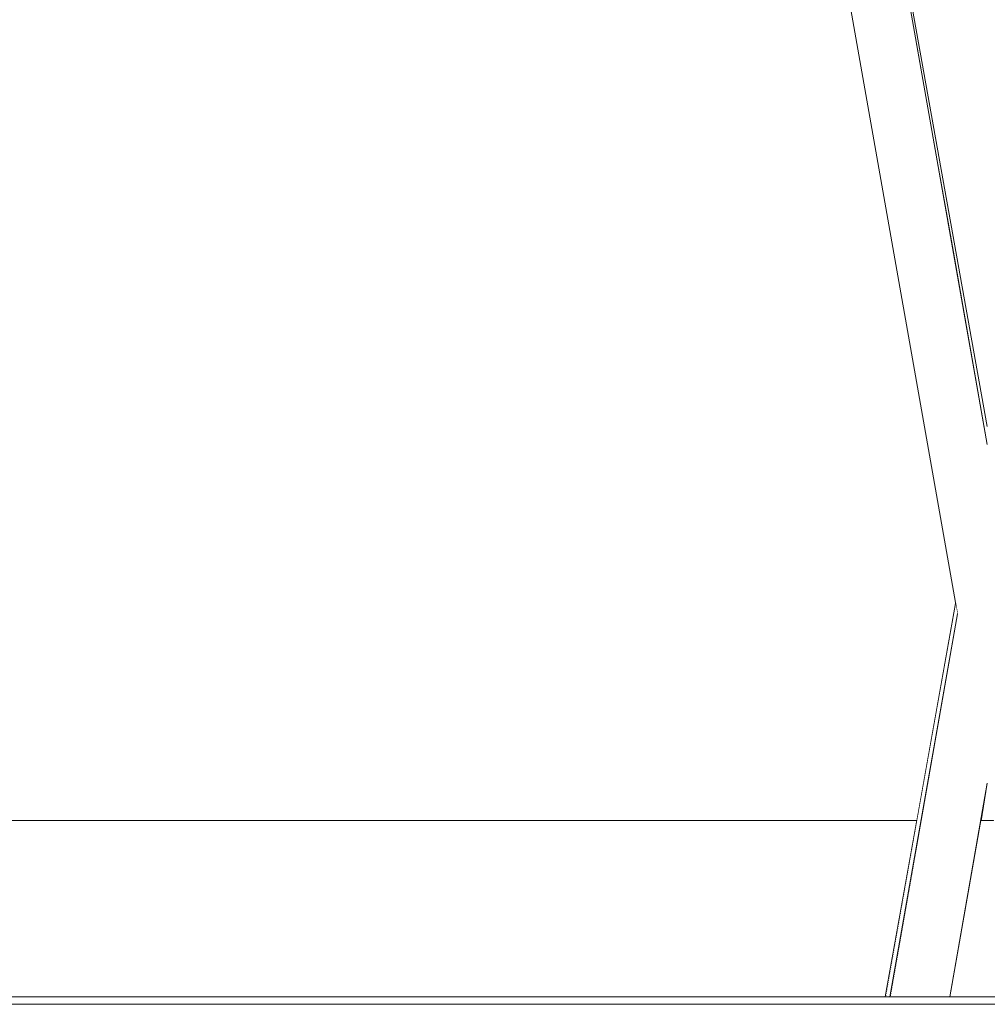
# Model space of a CAD drawing. Header units: millimetres. Extents: x -30280 to 309309, y -17460 to 4378.
# Tile 827 of 1056: x 250717 to 250980, y -13460 to -13192. Entities that reach past the tile are written whole.
import ezdxf

# ---------------------------------------------------------------- set-up
doc = ezdxf.new("R2010")
doc.units = ezdxf.units.MM
doc.header["$MEASUREMENT"] = 0
doc.linetypes.add('Wipeout_Contour', pattern=[1000, 0, -1000])
for name, color, linetype in [('Nuevo_08_E_Envans secs', 7, 'Continuous'), ('Nuevo_09_EI_Mobiliari general', 7, 'Continuous'), ('Nuevo_14_PAV_Soft Light Grey 0554', 7, 'Continuous'), ('Nuevo_Ventanas Archicad', 7, 'Continuous')]:
    doc.layers.add(name, color=color, linetype=linetype)
for name, color, linetype, lineweight in [('Nuevo_09_EI_Mobiliari general_Pluma_Nº__1', 7, 'Continuous', 5), ('Nuevo_14_PAV_Soft Light Grey 0554_Pluma_Nº__29', 7, 'Continuous', 20), ('Nuevo_Ventanas Archicad_Pluma_Nº__1', 7, 'Continuous', 5)]:
    doc.layers.add(name, color=color, linetype=linetype, lineweight=lineweight)

# ---------------------------------------------------------------- blocks, each defined once
blk = doc.blocks.new('Elem Sección_541_6', base_point=(235890.59, -13459.98))
at = {"color": 254, "linetype": 'Wipeout_Contour', "lineweight": 0, "ltscale": 1517989.291840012}
blk.add_wipeout([(248979.88, -11359.98), (254508.64, -11359.98), (254508.64, -13457.98), (254654.2, -13457.98), (254654.2, -11012.98), (248979.88, -11012.98)], dxfattribs=at).dxf.layer = 'Nuevo_08_E_Envans secs'
blk = doc.blocks.new('Elem Sección_543_6', base_point=(235890.59, -13459.98))
at = {"color": 254, "linetype": 'Wipeout_Contour', "lineweight": 0, "ltscale": 1004360.09156124}
blk.add_wipeout([(250961.21, -13409.98), (250499.57, -13409.98), (250508.16, -13457.98), (250952.61, -13457.98)], dxfattribs=at).dxf.layer = 'Nuevo_Ventanas Archicad'
at = {"color": 254, "linetype": 'Wipeout_Contour', "lineweight": 0, "ltscale": 1005358.659335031}
blk.add_wipeout([(250978.61, -13409.98), (250970.15, -13457.98), (250990.63, -13457.98), (250982.17, -13409.98)], dxfattribs=at).dxf.layer = 'Nuevo_Ventanas Archicad'
at = {"color": 254, "linetype": 'Wipeout_Contour', "lineweight": 0, "ltscale": 31165908.05935061}
blk.add_wipeout([(253368.64, -11399.98), (248979.88, -11399.98), (248979.88, -13305.67), (249022.42, -13068.12), (249023.05, -13065.78), (249026.98, -13043.49), (249005.39, -13043.49), (249005.39, -12987.92), (249005.46, -12987.92), (249019.02, -12561.81), (249441.75, -12561.81), (249455.32, -12987.92), (249455.39, -12987.92), (249455.39, -13043.49), (249433.79, -13043.49), (249437.72, -13065.78), (249438.36, -13068.12), (249480.39, -13302.86), (249522.42, -13068.12), (249523.05, -13065.78), (249526.98, -13043.49), (249505.39, -13043.49), (249505.39, -12987.92), (249505.46, -12987.92), (249519.02, -12561.81), (249941.75, -12561.81), (249955.32, -12987.92), (249955.39, -12987.92), (249955.39, -13043.49), (249933.79, -13043.49), (249937.72, -13065.78), (249938.36, -13068.12), (249980.39, -13302.86), (250022.42, -13068.12), (250023.05, -13065.78), (250026.98, -13043.49), (250005.39, -13043.49), (250005.39, -12987.92), (250005.46, -12987.92), (250019.02, -12561.81), (250441.75, -12561.81), (250455.32, -12987.92), (250455.39, -12987.92), (250455.39, -13043.49), (250433.79, -13043.49), (250437.72, -13065.78), (250438.36, -13068.12), (250480.39, -13302.86), (250522.42, -13068.12), (250523.05, -13065.78), (250526.98, -13043.49), (250505.39, -13043.49), (250505.39, -12987.92), (250505.46, -12987.92), (250519.02, -12561.81), (250941.75, -12561.81), (250955.32, -12987.92), (250955.39, -12987.92), (250955.39, -13043.49), (250933.79, -13043.49), (250937.72, -13065.78), (250938.36, -13068.12), (250980.39, -13302.86), (251022.42, -13068.12), (251023.05, -13065.78), (251026.98, -13043.49), (251005.39, -13043.49), (251005.39, -12987.92), (251005.46, -12987.92), (251019.02, -12561.81), (251441.75, -12561.81), (251455.32, -12987.92), (251455.39, -12987.92), (251455.39, -13043.49), (251433.79, -13043.49), (251437.72, -13065.78), (251438.36, -13068.12), (251480.39, -13302.86), (251522.42, -13068.12), (251523.05, -13065.78), (251526.98, -13043.49), (251505.39, -13043.49), (251505.39, -12987.92), (251505.46, -12987.92), (251519.02, -12561.81), (251941.75, -12561.81), (251955.32, -12987.92), (251955.39, -12987.92), (251955.39, -13043.49), (251933.79, -13043.49), (251937.72, -13065.78), (251938.36, -13068.12), (251980.39, -13302.86), (252022.42, -13068.12), (252023.05, -13065.78), (252026.98, -13043.49), (252005.39, -13043.49), (252005.39, -12987.92), (252005.46, -12987.92), (252019.02, -12561.81), (252441.75, -12561.81), (252455.32, -12987.92), (252455.39, -12987.92), (252455.39, -13043.49), (252433.79, -13043.49), (252437.72, -13065.78), (252438.36, -13068.12), (252480.39, -13302.86), (252522.42, -13068.12), (252523.05, -13065.78), (252526.98, -13043.49), (252505.39, -13043.49), (252505.39, -12987.92), (252505.46, -12987.92), (252519.02, -12561.81), (252941.75, -12561.81), (252955.32, -12987.92), (252955.39, -12987.92), (252955.39, -13043.49), (252933.79, -13043.49), (252937.72, -13065.78), (252938.36, -13068.12), (252999.57, -13409.98), (253368.64, -13409.98)], dxfattribs=at).dxf.layer = 'Nuevo_Ventanas Archicad'
at = {"color": 254, "linetype": 'Wipeout_Contour', "lineweight": 0, "ltscale": 7281106.361384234}
blk.add_wipeout([(250489.01, -13351), (250499.57, -13409.98), (250961.21, -13409.98), (250971.77, -13351), (250921.94, -13068.44), (250921.83, -13068.03), (250920.62, -13065.48), (250918.96, -13063.15), (250916.85, -13061.07), (250914.39, -13059.39), (250911.68, -13058.15), (250908.79, -13057.39), (250905.81, -13057.14), (250905.81, -13057.12), (250736.9, -13057.58), (250736.9, -13057.62), (250730.39, -13057.6), (250723.88, -13057.62), (250723.88, -13057.58), (250554.96, -13057.12), (250554.96, -13057.14), (250551.98, -13057.39), (250549.09, -13058.15), (250546.38, -13059.39), (250543.93, -13061.07), (250541.81, -13063.15), (250540.15, -13065.48), (250538.94, -13068.03), (250538.83, -13068.44)], dxfattribs=at).dxf.layer = 'Nuevo_Ventanas Archicad'
at = {"color": 254, "linetype": 'Wipeout_Contour', "lineweight": 0, "ltscale": 754014.634926}
blk.add_wipeout([(250978.61, -13409.98), (250982.17, -13409.98), (250980.39, -13399.89)], dxfattribs=at).dxf.layer = 'Nuevo_Ventanas Archicad'
at = {"layer": 'Nuevo_Ventanas Archicad_Pluma_Nº__1', "color": 7, "linetype": 'Continuous', "lineweight": 5}
for p, q in [((250499.57, -13409.98), (250961.22, -13409.98)), ((250978.61, -13409.98), (250982.17, -13409.98))]:
    blk.add_line(p, q, dxfattribs=at)
blk = doc.blocks.new('Elem Sección_547_6', base_point=(235890.59, -13459.98))
at = {"color": 254, "linetype": 'Wipeout_Contour', "lineweight": 0, "ltscale": 1005222.12397829}
blk.add_wipeout([(250938.36, -13068.12), (250938.24, -13068.38), (250980.39, -13303.79), (250980.39, -13302.86)], dxfattribs=at).dxf.layer = 'Nuevo_09_EI_Mobiliari general'
at = {"color": 254, "linetype": 'Wipeout_Contour', "lineweight": 0, "ltscale": 1256529.713808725}
blk.add_wipeout([(250938.19, -13068.42), (250960.86, -13197), (250980.39, -13306.07), (250980.39, -13303.79), (250938.24, -13068.38)], dxfattribs=at).dxf.layer = 'Nuevo_09_EI_Mobiliari general'
at = {"color": 254, "linetype": 'Wipeout_Contour', "lineweight": 0, "ltscale": 753972.942276}
blk.add_wipeout([(250960.86, -13197), (250980.39, -13307.75), (250980.39, -13306.07)], dxfattribs=at).dxf.layer = 'Nuevo_09_EI_Mobiliari general'
at = {"color": 254, "linetype": 'Wipeout_Contour', "lineweight": 0, "ltscale": 1005195.756704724}
blk.add_wipeout([(250925.17, -13032.66), (250923.8, -13032.9), (250980.39, -13353.82), (250980.39, -13345.82)], dxfattribs=at).dxf.layer = 'Nuevo_09_EI_Mobiliari general'
at = {"color": 254, "linetype": 'Wipeout_Contour', "lineweight": 0, "ltscale": 1005192.091735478}
blk.add_wipeout([(250923.8, -13032.9), (250922.43, -13033.14), (250978.98, -13353.82), (250980.39, -13353.82)], dxfattribs=at).dxf.layer = 'Nuevo_09_EI_Mobiliari general'
at = {"color": 254, "linetype": 'Wipeout_Contour', "lineweight": 0, "ltscale": 1005186.650946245}
blk.add_wipeout([(250978.98, -13353.82), (250922.43, -13033.14), (250921.11, -13033.37), (250977.61, -13353.82)], dxfattribs=at).dxf.layer = 'Nuevo_09_EI_Mobiliari general'
at = {"color": 254, "linetype": 'Wipeout_Contour', "lineweight": 0, "ltscale": 1005388.455428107}
blk.add_wipeout([(250980.39, -13361.82), (250997.34, -13457.98), (250998.75, -13457.98), (250980.39, -13353.82)], dxfattribs=at).dxf.layer = 'Nuevo_09_EI_Mobiliari general'
at = {"color": 254, "linetype": 'Wipeout_Contour', "lineweight": 0, "ltscale": 1005181.459356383}
blk.add_wipeout([(250921.11, -13033.37), (250919.86, -13033.59), (250976.33, -13353.82), (250977.61, -13353.82)], dxfattribs=at).dxf.layer = 'Nuevo_09_EI_Mobiliari general'
at = {"color": 254, "linetype": 'Wipeout_Contour', "lineweight": 0, "ltscale": 1005386.522768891}
blk.add_wipeout([(250980.39, -13369.58), (250995.97, -13457.98), (250997.34, -13457.98), (250980.39, -13361.82)], dxfattribs=at).dxf.layer = 'Nuevo_09_EI_Mobiliari general'
at = {"color": 254, "linetype": 'Wipeout_Contour', "lineweight": 0, "ltscale": 1005176.674774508}
blk.add_wipeout([(250919.86, -13033.59), (250918.74, -13033.79), (250975.17, -13353.82), (250976.33, -13353.82)], dxfattribs=at).dxf.layer = 'Nuevo_09_EI_Mobiliari general'
at = {"color": 254, "linetype": 'Wipeout_Contour', "lineweight": 0, "ltscale": 1005384.676972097}
blk.add_wipeout([(250980.39, -13369.58), (250980.39, -13376.85), (250994.69, -13457.98), (250995.97, -13457.98)], dxfattribs=at).dxf.layer = 'Nuevo_09_EI_Mobiliari general'
at = {"color": 254, "linetype": 'Wipeout_Contour', "lineweight": 0, "ltscale": 1005172.442548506}
blk.add_wipeout([(250918.74, -13033.79), (250917.77, -13033.96), (250974.16, -13353.82), (250975.17, -13353.82)], dxfattribs=at).dxf.layer = 'Nuevo_09_EI_Mobiliari general'
at = {"color": 254, "linetype": 'Wipeout_Contour', "lineweight": 0, "ltscale": 1005382.973389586}
blk.add_wipeout([(250980.39, -13376.85), (250980.39, -13383.43), (250993.53, -13457.98), (250994.69, -13457.98)], dxfattribs=at).dxf.layer = 'Nuevo_09_EI_Mobiliari general'
at = {"color": 254, "linetype": 'Wipeout_Contour', "lineweight": 0, "ltscale": 1005168.891232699}
blk.add_wipeout([(250917.77, -13033.96), (250916.98, -13034.1), (250973.35, -13353.82), (250974.16, -13353.82)], dxfattribs=at).dxf.layer = 'Nuevo_09_EI_Mobiliari general'
at = {"color": 254, "linetype": 'Wipeout_Contour', "lineweight": 0, "ltscale": 1005381.462776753}
blk.add_wipeout([(250980.39, -13383.43), (250980.39, -13389.11), (250992.53, -13457.98), (250993.53, -13457.98)], dxfattribs=at).dxf.layer = 'Nuevo_09_EI_Mobiliari general'
at = {"color": 254, "linetype": 'Wipeout_Contour', "lineweight": 0, "ltscale": 1005166.128751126}
blk.add_wipeout([(250916.98, -13034.1), (250916.4, -13034.2), (250972.75, -13353.82), (250973.35, -13353.82)], dxfattribs=at).dxf.layer = 'Nuevo_09_EI_Mobiliari general'
at = {"color": 254, "linetype": 'Wipeout_Contour', "lineweight": 0, "ltscale": 1005380.189993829}
blk.add_wipeout([(250980.39, -13389.11), (250980.39, -13393.72), (250991.72, -13457.98), (250992.53, -13457.98)], dxfattribs=at).dxf.layer = 'Nuevo_09_EI_Mobiliari general'
at = {"color": 254, "linetype": 'Wipeout_Contour', "lineweight": 0, "ltscale": 1005164.239085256}
blk.add_wipeout([(250916.4, -13034.2), (250916.04, -13034.27), (250972.39, -13353.82), (250972.75, -13353.82)], dxfattribs=at).dxf.layer = 'Nuevo_09_EI_Mobiliari general'
at = {"color": 254, "linetype": 'Wipeout_Contour', "lineweight": 0, "ltscale": 1005379.192891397}
blk.add_wipeout([(250980.39, -13393.72), (250980.39, -13397.11), (250991.12, -13457.98), (250991.72, -13457.98)], dxfattribs=at).dxf.layer = 'Nuevo_09_EI_Mobiliari general'
at = {"color": 254, "linetype": 'Wipeout_Contour', "lineweight": 0, "ltscale": 1005163.279591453}
blk.add_wipeout([(250915.92, -13034.29), (250972.26, -13353.82), (250972.39, -13353.82), (250916.04, -13034.27)], dxfattribs=at).dxf.layer = 'Nuevo_09_EI_Mobiliari general'
at = {"color": 254, "linetype": 'Wipeout_Contour', "lineweight": 0, "ltscale": 1005378.501414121}
blk.add_wipeout([(250980.39, -13397.11), (250980.39, -13399.19), (250990.75, -13457.98), (250991.12, -13457.98)], dxfattribs=at).dxf.layer = 'Nuevo_09_EI_Mobiliari general'
at = {"color": 254, "linetype": 'Wipeout_Contour', "lineweight": 0, "ltscale": 1005205.473846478}
blk.add_wipeout([(250931.56, -13031.53), (250980.39, -13308.45), (250980.39, -13307.75), (250931.68, -13031.51)], dxfattribs=at).dxf.layer = 'Nuevo_09_EI_Mobiliari general'
at = {"color": 254, "linetype": 'Wipeout_Contour', "lineweight": 0, "ltscale": 1005378.136923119}
blk.add_wipeout([(250980.39, -13399.19), (250980.39, -13399.89), (250990.63, -13457.98), (250990.75, -13457.98)], dxfattribs=at).dxf.layer = 'Nuevo_09_EI_Mobiliari general'
at = {"color": 254, "linetype": 'Wipeout_Contour', "lineweight": 0, "ltscale": 1005205.145803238}
blk.add_wipeout([(250980.39, -13308.45), (250931.56, -13031.53), (250931.2, -13031.59), (250980.39, -13310.53)], dxfattribs=at).dxf.layer = 'Nuevo_09_EI_Mobiliari general'
at = {"color": 254, "linetype": 'Wipeout_Contour', "lineweight": 0, "ltscale": 1005204.504963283}
blk.add_wipeout([(250980.39, -13310.53), (250931.2, -13031.59), (250930.62, -13031.69), (250980.39, -13313.92)], dxfattribs=at).dxf.layer = 'Nuevo_09_EI_Mobiliari general'
at = {"color": 254, "linetype": 'Wipeout_Contour', "lineweight": 0, "ltscale": 1005203.570920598}
blk.add_wipeout([(250980.39, -13313.92), (250930.62, -13031.69), (250929.84, -13031.83), (250980.39, -13318.53)], dxfattribs=at).dxf.layer = 'Nuevo_09_EI_Mobiliari general'
at = {"color": 254, "linetype": 'Wipeout_Contour', "lineweight": 0, "ltscale": 1005202.372187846}
blk.add_wipeout([(250928.86, -13032.01), (250980.39, -13324.21), (250980.39, -13318.53), (250929.84, -13031.83)], dxfattribs=at).dxf.layer = 'Nuevo_09_EI_Mobiliari general'
at = {"color": 254, "linetype": 'Wipeout_Contour', "lineweight": 0, "ltscale": 1005200.94530614}
blk.add_wipeout([(250980.39, -13324.21), (250928.86, -13032.01), (250927.74, -13032.2), (250980.39, -13330.78)], dxfattribs=at).dxf.layer = 'Nuevo_09_EI_Mobiliari general'
at = {"color": 254, "linetype": 'Wipeout_Contour', "lineweight": 0, "ltscale": 1005199.333729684}
blk.add_wipeout([(250980.39, -13330.78), (250927.74, -13032.2), (250926.49, -13032.42), (250980.39, -13338.06)], dxfattribs=at).dxf.layer = 'Nuevo_09_EI_Mobiliari general'
at = {"color": 254, "linetype": 'Wipeout_Contour', "lineweight": 0, "ltscale": 1005197.586493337}
blk.add_wipeout([(250925.17, -13032.66), (250980.39, -13345.82), (250980.39, -13338.06), (250926.49, -13032.42)], dxfattribs=at).dxf.layer = 'Nuevo_09_EI_Mobiliari general'
at = {"layer": 'Nuevo_09_EI_Mobiliari general_Pluma_Nº__1', "color": 7, "linetype": 'Continuous', "lineweight": 5}
for p, q in [((250980.39, -13307.75), (250931.68, -13031.51)), ((250972.26, -13353.82), (250915.92, -13034.29)), ((250980.39, -13302.86), (250938.36, -13068.12))]:
    blk.add_line(p, q, dxfattribs=at)
blk = doc.blocks.new('Elem Sección_548_6', base_point=(235890.59, -13459.98))
at = {"color": 254, "linetype": 'Wipeout_Contour', "lineweight": 0, "ltscale": 1005279.965378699}
blk.add_wipeout([(250952.61, -13457.98), (250952.78, -13457.98), (250971.85, -13351.47), (250971.77, -13351)], dxfattribs=at).dxf.layer = 'Nuevo_09_EI_Mobiliari general'
at = {"color": 254, "linetype": 'Wipeout_Contour', "lineweight": 0, "ltscale": 1005280.904392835}
blk.add_wipeout([(250952.78, -13457.98), (250953.19, -13457.98), (250972.05, -13352.62), (250971.85, -13351.47)], dxfattribs=at).dxf.layer = 'Nuevo_09_EI_Mobiliari general'
at = {"color": 254, "linetype": 'Wipeout_Contour', "lineweight": 0, "ltscale": 1256600.454898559}
blk.add_wipeout([(250953.19, -13457.98), (250953.83, -13457.98), (250958.58, -13431.45), (250972.26, -13353.82), (250972.05, -13352.62)], dxfattribs=at).dxf.layer = 'Nuevo_09_EI_Mobiliari general'
at = {"color": 254, "linetype": 'Wipeout_Contour', "lineweight": 0, "ltscale": 1005313.183812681}
blk.add_wipeout([(250960.61, -13457.98), (250962.02, -13457.98), (250980.39, -13353.82), (250978.98, -13353.82)], dxfattribs=at).dxf.layer = 'Nuevo_09_EI_Mobiliari general'
at = {"color": 254, "linetype": 'Wipeout_Contour', "lineweight": 0, "ltscale": 753947.180464}
blk.add_wipeout([(250953.83, -13457.98), (250953.9, -13457.98), (250958.58, -13431.45)], dxfattribs=at).dxf.layer = 'Nuevo_09_EI_Mobiliari general'
at = {"color": 254, "linetype": 'Wipeout_Contour', "lineweight": 0, "ltscale": 1005317.762183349}
blk.add_wipeout([(250962.02, -13457.98), (250963.43, -13457.98), (250980.39, -13361.82), (250980.39, -13353.82)], dxfattribs=at).dxf.layer = 'Nuevo_09_EI_Mobiliari general'
at = {"color": 254, "linetype": 'Wipeout_Contour', "lineweight": 0, "ltscale": 1005321.370595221}
blk.add_wipeout([(250980.39, -13361.82), (250963.43, -13457.98), (250964.8, -13457.98), (250980.39, -13369.58)], dxfattribs=at).dxf.layer = 'Nuevo_09_EI_Mobiliari general'
at = {"color": 254, "linetype": 'Wipeout_Contour', "lineweight": 0, "ltscale": 1005324.816085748}
blk.add_wipeout([(250964.8, -13457.98), (250966.08, -13457.98), (250980.39, -13376.85), (250980.39, -13369.58)], dxfattribs=at).dxf.layer = 'Nuevo_09_EI_Mobiliari general'
at = {"color": 254, "linetype": 'Wipeout_Contour', "lineweight": 0, "ltscale": 1005327.994484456}
blk.add_wipeout([(250966.08, -13457.98), (250967.24, -13457.98), (250980.39, -13383.43), (250980.39, -13376.85)], dxfattribs=at).dxf.layer = 'Nuevo_09_EI_Mobiliari general'
at = {"color": 254, "linetype": 'Wipeout_Contour', "lineweight": 0, "ltscale": 1005330.809847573}
blk.add_wipeout([(250980.39, -13383.43), (250967.24, -13457.98), (250968.24, -13457.98), (250980.39, -13389.11)], dxfattribs=at).dxf.layer = 'Nuevo_09_EI_Mobiliari general'
at = {"color": 254, "linetype": 'Wipeout_Contour', "lineweight": 0, "ltscale": 1005333.177342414}
blk.add_wipeout([(250968.24, -13457.98), (250969.06, -13457.98), (250980.39, -13393.72), (250980.39, -13389.11)], dxfattribs=at).dxf.layer = 'Nuevo_09_EI_Mobiliari general'
at = {"color": 254, "linetype": 'Wipeout_Contour', "lineweight": 0, "ltscale": 1005335.025536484}
blk.add_wipeout([(250969.06, -13457.98), (250969.66, -13457.98), (250980.39, -13397.11), (250980.39, -13393.72)], dxfattribs=at).dxf.layer = 'Nuevo_09_EI_Mobiliari general'
at = {"color": 254, "linetype": 'Wipeout_Contour', "lineweight": 0, "ltscale": 1005336.298379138}
blk.add_wipeout([(250969.66, -13457.98), (250970.02, -13457.98), (250980.39, -13399.19), (250980.39, -13397.11)], dxfattribs=at).dxf.layer = 'Nuevo_09_EI_Mobiliari general'
at = {"color": 254, "linetype": 'Wipeout_Contour', "lineweight": 0, "ltscale": 1005336.95671311}
blk.add_wipeout([(250970.02, -13457.98), (250970.15, -13457.98), (250980.39, -13399.89), (250980.39, -13399.19)], dxfattribs=at).dxf.layer = 'Nuevo_09_EI_Mobiliari general'
at = {"color": 254, "linetype": 'Wipeout_Contour', "lineweight": 0, "ltscale": 1005283.800152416}
blk.add_wipeout([(250953.9, -13457.98), (250954.02, -13457.98), (250972.39, -13353.82), (250972.26, -13353.82)], dxfattribs=at).dxf.layer = 'Nuevo_09_EI_Mobiliari general'
at = {"color": 254, "linetype": 'Wipeout_Contour', "lineweight": 0, "ltscale": 1005284.778555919}
blk.add_wipeout([(250954.02, -13457.98), (250954.39, -13457.98), (250972.75, -13353.82), (250972.39, -13353.82)], dxfattribs=at).dxf.layer = 'Nuevo_09_EI_Mobiliari general'
at = {"color": 254, "linetype": 'Wipeout_Contour', "lineweight": 0, "ltscale": 1005286.705617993}
blk.add_wipeout([(250954.39, -13457.98), (250954.99, -13457.98), (250973.35, -13353.82), (250972.75, -13353.82)], dxfattribs=at).dxf.layer = 'Nuevo_09_EI_Mobiliari general'
at = {"color": 254, "linetype": 'Wipeout_Contour', "lineweight": 0, "ltscale": 1005289.52283734}
blk.add_wipeout([(250954.99, -13457.98), (250955.8, -13457.98), (250974.16, -13353.82), (250973.35, -13353.82)], dxfattribs=at).dxf.layer = 'Nuevo_09_EI_Mobiliari general'
at = {"color": 254, "linetype": 'Wipeout_Contour', "lineweight": 0, "ltscale": 1005293.144600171}
blk.add_wipeout([(250955.8, -13457.98), (250956.8, -13457.98), (250975.17, -13353.82), (250974.16, -13353.82)], dxfattribs=at).dxf.layer = 'Nuevo_09_EI_Mobiliari general'
at = {"color": 254, "linetype": 'Wipeout_Contour', "lineweight": 0, "ltscale": 1005297.460811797}
blk.add_wipeout([(250956.8, -13457.98), (250957.96, -13457.98), (250976.33, -13353.82), (250975.17, -13353.82)], dxfattribs=at).dxf.layer = 'Nuevo_09_EI_Mobiliari general'
at = {"color": 254, "linetype": 'Wipeout_Contour', "lineweight": 0, "ltscale": 1005302.340349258}
blk.add_wipeout([(250957.96, -13457.98), (250959.24, -13457.98), (250977.61, -13353.82), (250976.33, -13353.82)], dxfattribs=at).dxf.layer = 'Nuevo_09_EI_Mobiliari general'
at = {"color": 254, "linetype": 'Wipeout_Contour', "lineweight": 0, "ltscale": 1005307.634990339}
blk.add_wipeout([(250977.61, -13353.82), (250959.24, -13457.98), (250960.61, -13457.98), (250978.98, -13353.82)], dxfattribs=at).dxf.layer = 'Nuevo_09_EI_Mobiliari general'
at = {"layer": 'Nuevo_09_EI_Mobiliari general_Pluma_Nº__1', "color": 7, "linetype": 'Continuous', "lineweight": 5}
for p, q in [((250952.61, -13457.98), (250971.77, -13351)), ((250953.9, -13457.98), (250972.26, -13353.82)), ((250970.15, -13457.98), (250980.39, -13399.89))]:
    blk.add_line(p, q, dxfattribs=at)
blk = doc.blocks.new('Elem Sección_616_6', base_point=(235890.59, -13459.98))
at = {"layer": 'Nuevo_14_PAV_Soft Light Grey 0554_Pluma_Nº__29', "color": 7, "linetype": 'Continuous', "lineweight": 20}
for p, q in [((254654.2, -13457.98), (248976.34, -13457.98)), ((254654.2, -13459.98), (248967.96, -13459.98))]:
    blk.add_line(p, q, dxfattribs=at)

msp = doc.modelspace()

# ---------------------------------------------------------------- block references
at = {"layer": 'Nuevo_08_E_Envans secs', "lineweight": 0}
msp.add_blockref('Elem Sección_541_6', (235890.59, -13459.98), dxfattribs=at)

# ---------------------------------------------------------------- next in the draw order: block references
at = {"layer": 'Nuevo_Ventanas Archicad', "lineweight": 0}
msp.add_blockref('Elem Sección_543_6', (235890.59, -13459.98), dxfattribs=at)

# ---------------------------------------------------------------- next in the draw order: block references
at = {"layer": 'Nuevo_09_EI_Mobiliari general', "lineweight": 0}
msp.add_blockref('Elem Sección_547_6', (235890.59, -13459.98), dxfattribs=at)

# ---------------------------------------------------------------- next in the draw order: block references
msp.add_blockref('Elem Sección_548_6', (235890.59, -13459.98), dxfattribs=at)

# ---------------------------------------------------------------- next in the draw order: block references
at = {"layer": 'Nuevo_14_PAV_Soft Light Grey 0554', "lineweight": 0}
msp.add_blockref('Elem Sección_616_6', (235890.59, -13459.98), dxfattribs=at)

doc.saveas('drawing.dxf')
